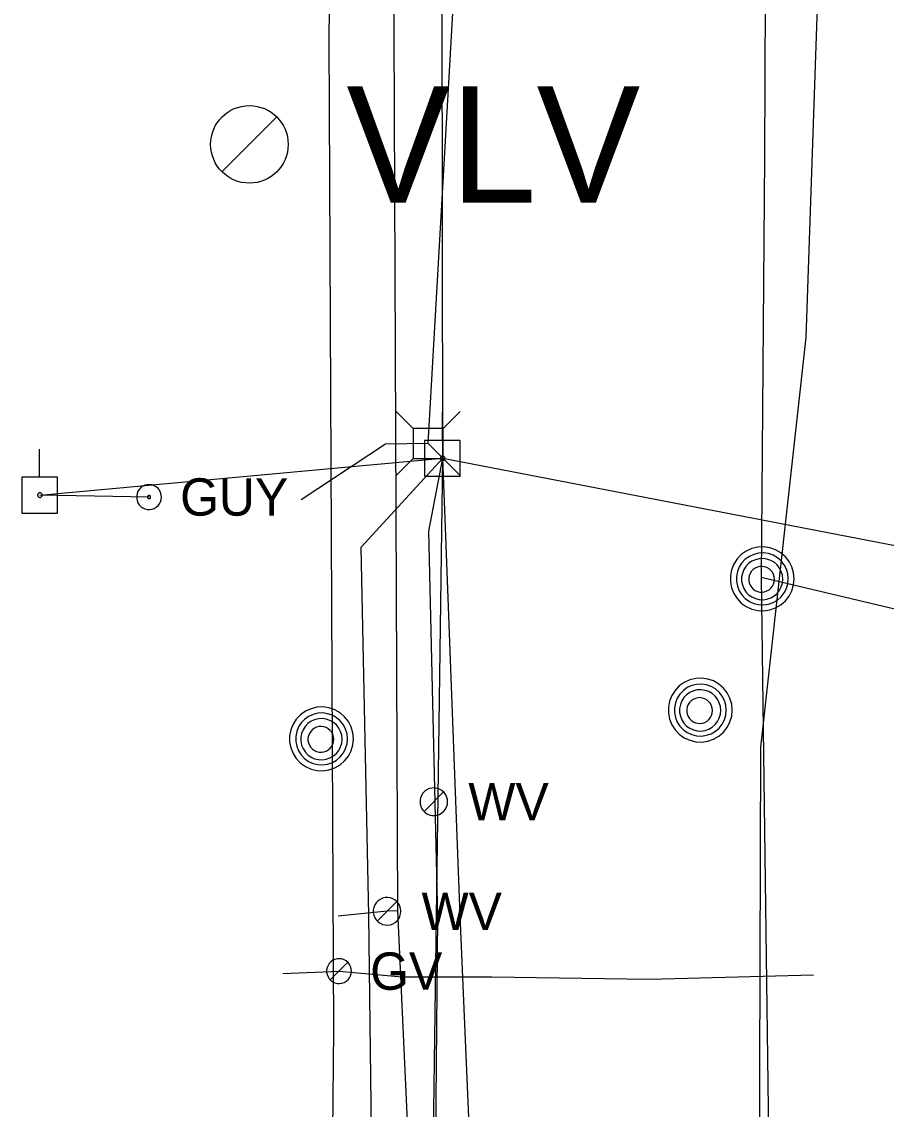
# Model space of a CAD drawing. Extents: x 596028 to 606371, y 330010 to 403088.
# Drawn here: x 601979.6 to 602068.8, y 363598.3 to 363710.5 of the extents above; entities that cross this region are included whole.
import ezdxf

# ---------------------------------------------------------------- set-up
doc = ezdxf.new("R2010")
doc.units = 0
for name, color, linetype in [('E_UTL_AG_Bold', 7, 'Continuous'), ('E_UTL_E_UG', 7, 'Continuous'), ('E_UTL_EGuyWire', 7, 'Continuous'), ('E_UTL_EPowerPole', 7, 'Continuous'), ('E_UTL_FO_UG', 7, 'Continuous'), ('E_UTL_G', 7, 'Continuous'), ('E_UTL_G_UG', 7, 'Continuous'), ('E_UTL_MH', 7, 'Continuous'), ('E_UTL_Overhead', 7, 'Continuous'), ('E_UTL_T_UG', 7, 'Continuous'), ('E_UTL_VLV', 7, 'Continuous'), ('E_UTL_W', 7, 'Continuous'), ('E_UTL_W_UG', 7, 'Continuous')]:
    doc.layers.add(name, color=color, linetype=linetype)

msp = doc.modelspace()

# ---------------------------------------------------------------- linework, layer by layer
at = {"layer": 'E_UTL_AG_Bold'}
for points in [[(602019.99, 363668.55), (602018.23, 363670.31)], [(602023.08, 363668.55), (602024.83, 363670.31)], [(602023.08, 363668.55), (602019.99, 363668.55)], [(602019.99, 363668.55), (602019.99, 363665.46)], [(602023.08, 363665.46), (602023.08, 363668.55)], [(602019.99, 363665.46), (602018.23, 363663.71)], [(602019.99, 363665.46), (602023.08, 363665.46)], [(602023.08, 363665.46), (602024.83, 363663.71)]]:
    msp.add_lwpolyline(points, dxfattribs=at)
at = {"layer": 'E_UTL_E_UG'}
msp.add_lwpolyline([(602011.19, 363546.99), (602011.78, 363606.5), (602011.32, 363708.76), (602012.32, 363798.15), (602014.54, 363832.84), (602015.06, 363873.42), (602017.01, 363967.88)], dxfattribs=at)
at = {"layer": 'E_UTL_EGuyWire'}
msp.add_line((601992.72, 363661.48), (601981.47, 363661.68), dxfattribs=at)
for points in [[(601994.01, 363661.48), (601993.98, 363661.72), (601993.91, 363661.96), (601993.8, 363662.18), (601993.65, 363662.37), (601993.47, 363662.53), (601993.26, 363662.65), (601993.03, 363662.73), (601992.78, 363662.76), (601992.54, 363662.75), (601992.3, 363662.69), (601992.08, 363662.59), (601991.88, 363662.45), (601991.71, 363662.27), (601991.58, 363662.07), (601991.49, 363661.84), (601991.45, 363661.6), (601991.45, 363661.36), (601991.49, 363661.12), (601991.58, 363660.89), (601991.71, 363660.69), (601991.88, 363660.51), (601992.08, 363660.37), (601992.3, 363660.27), (601992.54, 363660.21), (601992.78, 363660.2), (601993.03, 363660.23), (601993.26, 363660.31), (601993.47, 363660.44), (601993.65, 363660.6), (601993.8, 363660.79), (601993.91, 363661), (601993.98, 363661.24), (601994.01, 363661.48)], [(601992.88, 363661.48), (601992.88, 363661.51), (601992.87, 363661.54), (601992.86, 363661.57), (601992.84, 363661.59), (601992.82, 363661.61), (601992.79, 363661.63), (601992.76, 363661.64), (601992.73, 363661.64), (601992.7, 363661.64), (601992.67, 363661.63), (601992.64, 363661.62), (601992.62, 363661.6), (601992.6, 363661.58), (601992.58, 363661.56), (601992.57, 363661.53), (601992.56, 363661.5), (601992.56, 363661.47), (601992.57, 363661.44), (601992.58, 363661.41), (601992.6, 363661.38), (601992.62, 363661.36), (601992.64, 363661.34), (601992.67, 363661.33), (601992.7, 363661.32), (601992.73, 363661.32), (601992.76, 363661.33), (601992.79, 363661.34), (601992.82, 363661.35), (601992.84, 363661.37), (601992.86, 363661.39), (601992.87, 363661.42), (601992.88, 363661.45), (601992.88, 363661.48)]]:
    msp.add_lwpolyline(points, dxfattribs=at)
at = {"layer": 'E_UTL_EPowerPole'}
for points in [[(602022.99, 363667.33), (602022.99, 363670.23)], [(602024.83, 363667.33), (602021.14, 363667.33)], [(602021.14, 363667.33), (602021.14, 363663.63)], [(602024.83, 363663.63), (602024.83, 363667.33)], [(601981.43, 363663.53), (601981.43, 363666.43)], [(602023.26, 363665.48), (602023.25, 363665.53), (602023.24, 363665.57), (602023.22, 363665.61), (602023.19, 363665.65), (602023.16, 363665.68), (602023.12, 363665.7), (602023.08, 363665.71), (602023.03, 363665.72), (602022.99, 363665.72), (602022.94, 363665.71), (602022.9, 363665.69), (602022.86, 363665.66), (602022.83, 363665.63), (602022.81, 363665.59), (602022.79, 363665.55), (602022.78, 363665.51), (602022.78, 363665.46), (602022.79, 363665.42), (602022.81, 363665.37), (602022.83, 363665.34), (602022.86, 363665.3), (602022.9, 363665.28), (602022.94, 363665.26), (602022.99, 363665.25), (602023.03, 363665.24), (602023.08, 363665.25), (602023.12, 363665.27), (602023.16, 363665.29), (602023.19, 363665.32), (602023.22, 363665.35), (602023.24, 363665.39), (602023.25, 363665.44), (602023.26, 363665.48)], [(601983.28, 363663.53), (601979.59, 363663.53)], [(601979.59, 363663.53), (601979.59, 363659.83)], [(601983.28, 363659.83), (601983.28, 363663.53)], [(602021.14, 363663.63), (602024.83, 363663.63)], [(601981.7, 363661.68), (601981.7, 363661.73), (601981.69, 363661.77), (601981.67, 363661.81), (601981.64, 363661.85), (601981.6, 363661.88), (601981.57, 363661.9), (601981.52, 363661.92), (601981.48, 363661.92), (601981.43, 363661.92), (601981.39, 363661.91), (601981.35, 363661.89), (601981.31, 363661.86), (601981.28, 363661.83), (601981.25, 363661.79), (601981.24, 363661.75), (601981.23, 363661.71), (601981.23, 363661.66), (601981.24, 363661.62), (601981.25, 363661.57), (601981.28, 363661.54), (601981.31, 363661.5), (601981.35, 363661.48), (601981.39, 363661.46), (601981.43, 363661.45), (601981.48, 363661.45), (601981.52, 363661.45), (601981.57, 363661.47), (601981.6, 363661.49), (601981.64, 363661.52), (601981.67, 363661.55), (601981.69, 363661.59), (601981.7, 363661.64), (601981.7, 363661.68)], [(601979.59, 363659.83), (601983.28, 363659.83)]]:
    msp.add_lwpolyline(points, dxfattribs=at)
at = {"layer": 'E_UTL_FO_UG'}
for points in [[(602018.89, 363234.82), (602015.7, 363236.2), (602015.45, 363252.39), (602015.2, 363298.62), (602016.31, 363359.18), (602016.36, 363412.87), (602014.83, 363477.07), (602015, 363510.18), (602016.42, 363534.87), (602015.4, 363618.31), (602014.6, 363656.31), (602023.02, 363665.48), (602021.53, 363667.01), (602024.62, 363721.06), (602024.12, 363803.03), (602022.89, 363819.62), (602023.54, 363821), (602021.77, 363822.04), (602014.54, 363832.84), (602015.06, 363873.42), (602017.07, 363970.24)], [(602005.75, 363342.34), (602019.42, 363343.61), (602020.52, 363346.31), (602024.58, 363388.43), (602025.92, 363417.67), (602030.34, 363473.3), (602029.86, 363502.22), (602028.38, 363535.82), (602024.84, 363618.3), (602023.3, 363658.33), (602023.02, 363665.48), (602021.53, 363667.01), (602017.12, 363666.92), (602008.42, 363661.2)], [(602001.38, 363477.52), (602010.34, 363483.77), (602021.43, 363500.36), (602022.52, 363506.41), (602021.76, 363534.75), (602022.52, 363618.14), (602021.58, 363657.95), (602023.02, 363665.48)], [(602055.87, 363653.22), (602071.85, 363649.44), (602148.89, 363639.58)]]:
    msp.add_lwpolyline(points, dxfattribs=at)
at = {"layer": 'E_UTL_G'}
for points in [[(602013.61, 363612.58), (602013.59, 363612.82), (602013.52, 363613.06), (602013.41, 363613.27), (602013.26, 363613.47), (602013.07, 363613.63), (602012.86, 363613.75), (602012.63, 363613.83), (602012.39, 363613.86), (602012.15, 363613.85), (602011.91, 363613.79), (602011.69, 363613.69), (602011.49, 363613.55), (602011.32, 363613.37), (602011.19, 363613.17), (602011.1, 363612.94), (602011.05, 363612.7), (602011.05, 363612.46), (602011.1, 363612.22), (602011.19, 363611.99), (602011.32, 363611.79), (602011.49, 363611.61), (602011.69, 363611.47), (602011.91, 363611.37), (602012.15, 363611.31), (602012.39, 363611.3), (602012.63, 363611.33), (602012.86, 363611.41), (602013.07, 363611.53), (602013.26, 363611.69), (602013.41, 363611.89), (602013.52, 363612.1), (602013.59, 363612.34), (602013.61, 363612.58)], [(602011.42, 363611.67), (602013.24, 363613.49)]]:
    msp.add_lwpolyline(points, dxfattribs=at)
at = {"layer": 'E_UTL_G_UG'}
for points in [[(602060.01, 363468.19), (602056.39, 363468.6), (602054.36, 363500.64), (602055.64, 363568.29), (602055.85, 363635.67), (602060.53, 363677.93), (602062.03, 363722.09), (602061.42, 363727.86), (602062.56, 363759.29), (602062.45, 363800.12), (602062.87, 363849.24), (602063.19, 363928.76), (602063.38, 364018.14), (602063.76, 364116.5), (602064.83, 364174.35), (602065.21, 364233.32), (602065.84, 364329.41), (602065.08, 364438.96)], [(602006.52, 363612.34), (602012.33, 363612.58), (602018.79, 363611.99), (602028.07, 363611.98), (602044.35, 363611.74), (602061.27, 363612.2)]]:
    msp.add_lwpolyline(points, dxfattribs=at)
at = {"layer": 'E_UTL_MH'}
for points in [[(602059.29, 363653.05), (602059.23, 363653.67), (602059.05, 363654.27), (602058.76, 363654.83), (602058.38, 363655.32), (602057.9, 363655.73), (602057.36, 363656.05), (602056.77, 363656.25), (602056.14, 363656.34), (602055.52, 363656.31), (602054.91, 363656.16), (602054.34, 363655.9), (602053.83, 363655.54), (602053.39, 363655.09), (602053.05, 363654.56), (602052.82, 363653.98), (602052.7, 363653.36), (602052.7, 363652.73), (602052.82, 363652.12), (602053.05, 363651.53), (602053.39, 363651.01), (602053.83, 363650.55), (602054.34, 363650.19), (602054.91, 363649.93), (602055.52, 363649.78), (602056.14, 363649.75), (602056.77, 363649.84), (602057.36, 363650.04), (602057.9, 363650.36), (602058.38, 363650.77), (602058.76, 363651.26), (602059.05, 363651.82), (602059.23, 363652.42), (602059.29, 363653.05)], [(602058.67, 363653.04), (602058.62, 363653.55), (602058.48, 363654.04), (602058.25, 363654.49), (602057.93, 363654.89), (602057.55, 363655.22), (602057.11, 363655.48), (602056.63, 363655.64), (602056.12, 363655.72), (602055.61, 363655.69), (602055.12, 363655.57), (602054.66, 363655.36), (602054.24, 363655.06), (602053.89, 363654.7), (602053.62, 363654.27), (602053.43, 363653.8), (602053.33, 363653.3), (602053.33, 363652.79), (602053.43, 363652.29), (602053.62, 363651.81), (602053.89, 363651.39), (602054.24, 363651.02), (602054.66, 363650.72), (602055.12, 363650.51), (602055.61, 363650.39), (602056.12, 363650.37), (602056.63, 363650.44), (602057.11, 363650.61), (602057.55, 363650.86), (602057.93, 363651.19), (602058.25, 363651.59), (602058.48, 363652.05), (602058.62, 363652.53), (602058.67, 363653.04)], [(602058.11, 363653.01), (602058.07, 363653.42), (602057.96, 363653.8), (602057.77, 363654.16), (602057.52, 363654.48), (602057.21, 363654.75), (602056.86, 363654.95), (602056.48, 363655.08), (602056.08, 363655.14), (602055.68, 363655.12), (602055.28, 363655.02), (602054.92, 363654.86), (602054.59, 363654.62), (602054.31, 363654.33), (602054.09, 363653.99), (602053.94, 363653.61), (602053.86, 363653.22), (602053.86, 363652.81), (602053.94, 363652.41), (602054.09, 363652.04), (602054.31, 363651.7), (602054.59, 363651.4), (602054.92, 363651.17), (602055.28, 363651), (602055.68, 363650.91), (602056.08, 363650.89), (602056.48, 363650.94), (602056.86, 363651.08), (602057.21, 363651.28), (602057.52, 363651.54), (602057.77, 363651.86), (602057.96, 363652.22), (602058.07, 363652.61), (602058.11, 363653.01)], [(602057.25, 363653), (602057.23, 363653.25), (602057.16, 363653.49), (602057.04, 363653.72), (602056.89, 363653.92), (602056.69, 363654.08), (602056.48, 363654.21), (602056.24, 363654.29), (602055.99, 363654.33), (602055.73, 363654.32), (602055.49, 363654.26), (602055.26, 363654.15), (602055.05, 363654), (602054.87, 363653.82), (602054.74, 363653.61), (602054.64, 363653.37), (602054.6, 363653.12), (602054.6, 363652.87), (602054.64, 363652.62), (602054.74, 363652.39), (602054.87, 363652.17), (602055.05, 363651.99), (602055.26, 363651.84), (602055.49, 363651.74), (602055.73, 363651.68), (602055.99, 363651.67), (602056.24, 363651.7), (602056.48, 363651.79), (602056.69, 363651.91), (602056.89, 363652.08), (602057.04, 363652.28), (602057.16, 363652.5), (602057.23, 363652.75), (602057.25, 363653)], [(602052.89, 363639.5), (602052.84, 363640.13), (602052.66, 363640.73), (602052.37, 363641.29), (602051.98, 363641.78), (602051.51, 363642.19), (602050.97, 363642.51), (602050.37, 363642.71), (602049.75, 363642.8), (602049.13, 363642.77), (602048.52, 363642.62), (602047.94, 363642.36), (602047.43, 363642), (602047, 363641.54), (602046.66, 363641.02), (602046.43, 363640.43), (602046.31, 363639.82), (602046.31, 363639.19), (602046.43, 363638.57), (602046.66, 363637.99), (602047, 363637.46), (602047.43, 363637.01), (602047.94, 363636.65), (602048.52, 363636.39), (602049.13, 363636.24), (602049.75, 363636.21), (602050.37, 363636.3), (602050.97, 363636.5), (602051.51, 363636.82), (602051.98, 363637.23), (602052.37, 363637.72), (602052.66, 363638.28), (602052.84, 363638.88), (602052.89, 363639.5)], [(602052.28, 363639.5), (602052.23, 363640.01), (602052.09, 363640.49), (602051.85, 363640.95), (602051.54, 363641.35), (602051.16, 363641.68), (602050.71, 363641.93), (602050.23, 363642.1), (602049.73, 363642.17), (602049.22, 363642.15), (602048.73, 363642.03), (602048.26, 363641.82), (602047.85, 363641.52), (602047.5, 363641.15), (602047.22, 363640.73), (602047.03, 363640.25), (602046.94, 363639.75), (602046.94, 363639.25), (602047.03, 363638.75), (602047.22, 363638.27), (602047.5, 363637.84), (602047.85, 363637.48), (602048.26, 363637.18), (602048.73, 363636.97), (602049.22, 363636.85), (602049.73, 363636.83), (602050.23, 363636.9), (602050.71, 363637.06), (602051.16, 363637.32), (602051.54, 363637.65), (602051.85, 363638.05), (602052.09, 363638.5), (602052.23, 363638.99), (602052.28, 363639.5)], [(602051.72, 363639.47), (602051.68, 363639.87), (602051.56, 363640.26), (602051.38, 363640.62), (602051.13, 363640.94), (602050.82, 363641.21), (602050.47, 363641.41), (602050.09, 363641.54), (602049.69, 363641.6), (602049.28, 363641.58), (602048.89, 363641.48), (602048.52, 363641.31), (602048.19, 363641.08), (602047.91, 363640.79), (602047.69, 363640.45), (602047.54, 363640.07), (602047.47, 363639.67), (602047.47, 363639.27), (602047.54, 363638.87), (602047.69, 363638.5), (602047.91, 363638.15), (602048.19, 363637.86), (602048.52, 363637.63), (602048.89, 363637.46), (602049.28, 363637.36), (602049.69, 363637.34), (602050.09, 363637.4), (602050.47, 363637.53), (602050.82, 363637.74), (602051.13, 363638), (602051.38, 363638.32), (602051.56, 363638.68), (602051.68, 363639.07), (602051.72, 363639.47)], [(602050.86, 363639.46), (602050.84, 363639.71), (602050.77, 363639.95), (602050.65, 363640.18), (602050.49, 363640.37), (602050.3, 363640.54), (602050.08, 363640.67), (602049.84, 363640.75), (602049.59, 363640.79), (602049.34, 363640.77), (602049.09, 363640.71), (602048.86, 363640.61), (602048.66, 363640.46), (602048.48, 363640.28), (602048.34, 363640.07), (602048.25, 363639.83), (602048.2, 363639.58), (602048.2, 363639.33), (602048.25, 363639.08), (602048.34, 363638.85), (602048.48, 363638.63), (602048.66, 363638.45), (602048.86, 363638.3), (602049.09, 363638.2), (602049.34, 363638.14), (602049.59, 363638.13), (602049.84, 363638.16), (602050.08, 363638.24), (602050.3, 363638.37), (602050.49, 363638.54), (602050.65, 363638.74), (602050.77, 363638.96), (602050.84, 363639.2), (602050.86, 363639.46)], [(602013.82, 363636.54), (602013.76, 363637.16), (602013.58, 363637.76), (602013.29, 363638.32), (602012.9, 363638.81), (602012.43, 363639.22), (602011.89, 363639.54), (602011.29, 363639.74), (602010.67, 363639.83), (602010.05, 363639.8), (602009.44, 363639.65), (602008.87, 363639.39), (602008.35, 363639.03), (602007.92, 363638.58), (602007.58, 363638.05), (602007.35, 363637.47), (602007.23, 363636.85), (602007.23, 363636.22), (602007.35, 363635.61), (602007.58, 363635.02), (602007.92, 363634.5), (602008.35, 363634.04), (602008.87, 363633.68), (602009.44, 363633.42), (602010.05, 363633.27), (602010.67, 363633.24), (602011.29, 363633.33), (602011.89, 363633.53), (602012.43, 363633.85), (602012.9, 363634.26), (602013.29, 363634.75), (602013.58, 363635.31), (602013.76, 363635.91), (602013.82, 363636.54)], [(602013.2, 363636.53), (602013.15, 363637.04), (602013.01, 363637.53), (602012.78, 363637.98), (602012.46, 363638.38), (602012.08, 363638.71), (602011.64, 363638.97), (602011.15, 363639.13), (602010.65, 363639.21), (602010.14, 363639.18), (602009.65, 363639.06), (602009.19, 363638.85), (602008.77, 363638.55), (602008.42, 363638.19), (602008.14, 363637.76), (602007.96, 363637.29), (602007.86, 363636.79), (602007.86, 363636.28), (602007.96, 363635.78), (602008.14, 363635.3), (602008.42, 363634.88), (602008.77, 363634.51), (602009.19, 363634.21), (602009.65, 363634), (602010.14, 363633.88), (602010.65, 363633.86), (602011.15, 363633.93), (602011.64, 363634.1), (602012.08, 363634.35), (602012.46, 363634.68), (602012.78, 363635.08), (602013.01, 363635.54), (602013.15, 363636.02), (602013.2, 363636.53)], [(602012.64, 363636.5), (602012.6, 363636.91), (602012.48, 363637.29), (602012.3, 363637.65), (602012.05, 363637.97), (602011.74, 363638.24), (602011.39, 363638.44), (602011.01, 363638.57), (602010.61, 363638.63), (602010.21, 363638.61), (602009.81, 363638.51), (602009.44, 363638.35), (602009.11, 363638.11), (602008.83, 363637.82), (602008.62, 363637.48), (602008.47, 363637.1), (602008.39, 363636.71), (602008.39, 363636.3), (602008.47, 363635.9), (602008.62, 363635.53), (602008.83, 363635.19), (602009.11, 363634.89), (602009.44, 363634.66), (602009.81, 363634.49), (602010.21, 363634.4), (602010.61, 363634.38), (602011.01, 363634.43), (602011.39, 363634.57), (602011.74, 363634.77), (602012.05, 363635.03), (602012.3, 363635.35), (602012.48, 363635.71), (602012.6, 363636.1), (602012.64, 363636.5)], [(602011.78, 363636.49), (602011.76, 363636.74), (602011.69, 363636.98), (602011.57, 363637.21), (602011.41, 363637.41), (602011.22, 363637.57), (602011, 363637.7), (602010.76, 363637.78), (602010.51, 363637.82), (602010.26, 363637.81), (602010.01, 363637.75), (602009.78, 363637.64), (602009.58, 363637.49), (602009.4, 363637.31), (602009.27, 363637.1), (602009.17, 363636.86), (602009.12, 363636.61), (602009.12, 363636.36), (602009.17, 363636.11), (602009.27, 363635.88), (602009.4, 363635.66), (602009.58, 363635.48), (602009.78, 363635.33), (602010.01, 363635.23), (602010.26, 363635.17), (602010.51, 363635.16), (602010.76, 363635.19), (602011, 363635.28), (602011.22, 363635.4), (602011.41, 363635.57), (602011.57, 363635.77), (602011.69, 363635.99), (602011.76, 363636.24), (602011.78, 363636.49)]]:
    msp.add_lwpolyline(points, dxfattribs=at)
at = {"layer": 'E_UTL_Overhead'}
for points in [[(602014.48, 362518.11), (602015.76, 362635.51), (602015.72, 362824.59), (602019.86, 363008.4), (602015.51, 363112.13), (602019.7, 363230.46), (602017.88, 363240.62), (602020.53, 363264.51), (602020.79, 363276.96), (602020.36, 363337.42), (602022.05, 363392.76), (602020.76, 363497.69), (602023.02, 363665.48), (602022.89, 363819.62), (602023.8, 363946.92), (602023.98, 364037.98), (602025.57, 364145.3), (602025.83, 364287.76), (602027.16, 364559.33), (602028.92, 364756.04), (602029.03, 364834.91), (602029.56, 364946.13), (602030.41, 365117.16), (602031.91, 365287.51)], [(601981.47, 363661.68), (602023.02, 363665.48)], [(602023.02, 363665.48), (602149.5, 363641.08)]]:
    msp.add_lwpolyline(points, dxfattribs=at)
at = {"layer": 'E_UTL_T_UG'}
msp.add_lwpolyline([(602044.88, 362483.99), (602046.05, 362603.33), (602046.4, 362728.45), (602052.99, 362867.92), (602054.63, 363014.99), (602055.87, 363161.76), (602058.26, 363302.99), (602058.58, 363452.58), (602055.9, 363653.18), (602056.25, 363696.56), (602056.95, 363843.75)], dxfattribs=at)
at = {"layer": 'E_UTL_VLV'}
msp.add_lwpolyline([(602000.25, 363695.03), (602005.91, 363700.69)], dxfattribs=at)
msp.add_circle((602003.08, 363697.86), 4, dxfattribs=at)
at = {"layer": 'E_UTL_W'}
for points in [[(602023.53, 363630.05), (602023.51, 363630.32), (602023.43, 363630.58), (602023.3, 363630.82), (602023.14, 363631.03), (602022.93, 363631.21), (602022.7, 363631.34), (602022.44, 363631.43), (602022.17, 363631.47), (602021.9, 363631.46), (602021.64, 363631.4), (602021.39, 363631.28), (602021.17, 363631.13), (602020.98, 363630.93), (602020.84, 363630.7), (602020.74, 363630.45), (602020.69, 363630.18), (602020.69, 363629.91), (602020.74, 363629.65), (602020.84, 363629.39), (602020.98, 363629.17), (602021.17, 363628.97), (602021.39, 363628.81), (602021.64, 363628.7), (602021.9, 363628.64), (602022.17, 363628.62), (602022.44, 363628.66), (602022.7, 363628.75), (602022.93, 363628.89), (602023.14, 363629.06), (602023.3, 363629.28), (602023.43, 363629.52), (602023.51, 363629.78), (602023.53, 363630.05)], [(602021.1, 363629.04), (602023.11, 363631.06)], [(602018.71, 363618.75), (602018.68, 363619.02), (602018.6, 363619.28), (602018.48, 363619.52), (602018.31, 363619.73), (602018.11, 363619.91), (602017.87, 363620.04), (602017.62, 363620.13), (602017.35, 363620.17), (602017.08, 363620.16), (602016.81, 363620.1), (602016.57, 363619.98), (602016.35, 363619.83), (602016.16, 363619.63), (602016.01, 363619.4), (602015.91, 363619.15), (602015.86, 363618.88), (602015.86, 363618.61), (602015.91, 363618.35), (602016.01, 363618.09), (602016.16, 363617.87), (602016.35, 363617.67), (602016.57, 363617.51), (602016.81, 363617.4), (602017.08, 363617.34), (602017.35, 363617.32), (602017.62, 363617.36), (602017.87, 363617.45), (602018.11, 363617.59), (602018.31, 363617.76), (602018.48, 363617.98), (602018.6, 363618.22), (602018.68, 363618.48), (602018.71, 363618.75)], [(602016.27, 363617.74), (602018.29, 363619.76)]]:
    msp.add_lwpolyline(points, dxfattribs=at)
at = {"layer": 'E_UTL_W_UG'}
for points in [[(602031.31, 363399.91), (602027.9, 363472.29), (602021.1, 363562.8), (602020.81, 363566.35), (602018.4, 363618.8), (602017.83, 363750.6), (602021.63, 363983.02), (602021.43, 363987.51), (602020.81, 364087.06)], [(602018.4, 363618.8), (602017.28, 363618.75), (602012.24, 363618.24)]]:
    msp.add_lwpolyline(points, dxfattribs=at)

# ---------------------------------------------------------------- texts
at = {"layer": 'E_UTL_EGuyWire'}
msp.add_text('GUY', height=3.85, dxfattribs=at).set_placement((601995.93, 363659.56))
at = {"layer": 'E_UTL_G'}
msp.add_text('GV', height=3.85, dxfattribs=at).set_placement((602015.54, 363610.65))
at = {"layer": 'E_UTL_VLV'}
msp.add_text('VLV', height=12, dxfattribs=at).set_placement((602013.08, 363691.86))
at = {"layer": 'E_UTL_W'}
for p in [(602025.67, 363628.12), (602020.84, 363616.82)]:
    msp.add_text('WV', height=3.85, dxfattribs=at).set_placement(p)

doc.saveas('drawing.dxf')
